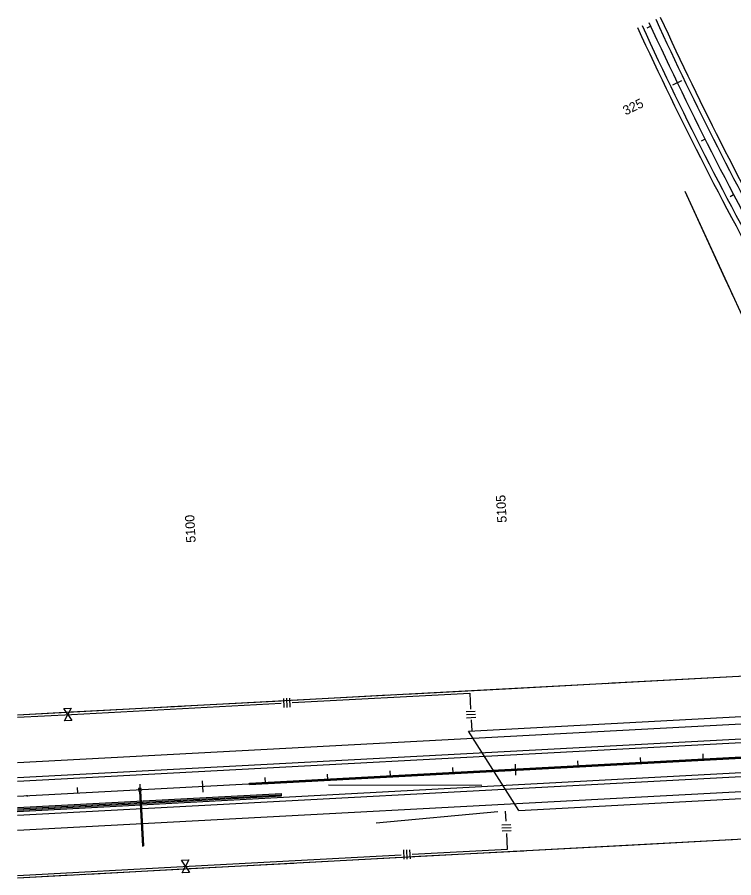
# Model space of a CAD drawing. Extents: x 192699 to 285914, y 194342 to 233219.
# Drawn here: x 265752 to 266895, y 201792 to 203167 of the extents above; entities that cross this region are included whole.
import ezdxf

# ---------------------------------------------------------------- set-up
doc = ezdxf.new("R2010")
doc.units = 0
for name, color, linetype in [('Barrier Wall', 7, 'Continuous'), ('CENT LINE', 7, 'Continuous'), ('CONCRETE', 7, 'Continuous'), ('CURVE DATA', 7, 'Continuous'), ('DRAINAGE', 7, 'Continuous'), ('GUARDRAIL', 7, 'Continuous'), ('R-W - CofA', 7, 'Continuous'), ('ROAD', 7, 'Continuous'), ('SHOULDER', 7, 'Continuous'), ('STATIONING1', 7, 'Continuous'), ('STATIONING2', 7, 'Continuous'), ('WRSF', 7, 'Continuous')]:
    doc.layers.add(name, color=color, linetype=linetype)

msp = doc.modelspace()

# ---------------------------------------------------------------- linework, layer by layer
at = {"layer": 'Barrier Wall'}
for p, q in [((266122.3, 201943), (267118.6, 201996.4)), ((266122.4, 201941), (267118.7, 201994.4)), ((266122.4, 201941), (266122.3, 201943))]:
    msp.add_line(p, q, dxfattribs=at)
at = {"layer": 'CENT LINE'}
msp.add_line((265752, 201922.2), (271674.2, 202239.5), dxfattribs=at)
msp.add_arc((271968.2, 205546.7), 5729.6, 204.63334, 209.53776, dxfattribs=at)
at = {"layer": 'CONCRETE'}
for p, q in [((265752, 201904.1), (266173.3, 201926.7)), ((265752, 201900.1), (266173.5, 201922.7)), ((266173.5, 201922.7), (266173.3, 201926.7))]:
    msp.add_line(p, q, dxfattribs=at)
at = {"layer": 'CURVE DATA'}
msp.add_line((266377.9, 201836.9), (266378.7, 201822.1), dxfattribs=at)
at = {"layer": 'DRAINAGE'}
for p, q in [((265946.7, 201930.6), (265951.4, 201842.7)), ((265948.7, 201930.7), (265953.4, 201842.8))]:
    msp.add_line(p, q, dxfattribs=at)
msp.add_lwpolyline([(265945.7, 201930.5), (265949.7, 201930.8), (265949.5, 201934.8), (265945.5, 201934.5)], close=True, dxfattribs=at)
for points in [[(265767.9, 201922), (265767.8, 201924)], [(265951.4, 201842.7), (265953.4, 201842.8)]]:
    msp.add_lwpolyline(points, dxfattribs=at)
at = {"layer": 'GUARDRAIL'}
for p, q in [((266493.4, 201939.6), (266248.5, 201939.8)), ((266518.8, 201897.5), (266324.6, 201879.1))]:
    msp.add_line(p, q, dxfattribs=at)
at = {"layer": 'R-W - CofA'}
for p, q in [((266942.9, 202615.8), (266817.9, 202888.5)), ((266474, 202087.1), (266475.4, 202061.6)), ((266176.5, 202078.5), (266177.3, 202063.9)), ((266181.4, 202078.8), (266182.2, 202064.2)), ((266186.3, 202079.1), (266187.1, 202064.4)), ((265826.1, 202062.4), (265837.6, 202063)), ((265832.4, 202052.8), (265826.1, 202062.4)), ((265837.6, 202063), (265832.4, 202052.8)), ((266468.3, 202057.4), (266482.9, 202058.2)), ((266468.6, 202052.6), (266483.2, 202053.3)), ((265827.2, 202042.5), (265832.4, 202052.8)), ((265838.6, 202043.1), (265827.2, 202042.5)), ((265832.4, 202052.8), (265838.6, 202043.1)), ((266468.8, 202047.7), (266483.5, 202048.5)), ((266476.3, 202044.2), (266477.3, 202026.7)), ((266532.1, 201882.5), (266531.2, 201898.2)), ((266525, 201876.5), (266539.7, 201877.3)), ((266525.3, 201871.6), (266539.9, 201872.4)), ((266525.6, 201866.8), (266540.2, 201867.5)), ((266534.5, 201837.9), (266533.1, 201863)), ((266368.1, 201836.4), (266368.9, 201821.6)), ((266373, 201836.6), (266373.8, 201821.8)), ((266013.9, 201820.1), (266025.5, 201820.7)), ((266020.2, 201810.3), (266013.9, 201820.1)), ((266025.5, 201820.7), (266020.2, 201810.3)), ((266015, 201799.9), (266020.2, 201810.3)), ((266020.2, 201810.3), (266026.6, 201800.6)), ((266026.6, 201800.6), (266015, 201799.9))]:
    msp.add_line(p, q, dxfattribs=at)
for points in [[(266884.6, 202743), (266817.9, 202888.5)], [(266889.1, 202733.1), (266886.6, 202738.5)], [(266893.7, 202723.2), (266891.2, 202728.6)], [(265752, 202052.4), (267102.1, 202124.7)], [(266711.8, 202103.8), (266883.5, 202113)], [(266883.5, 202113), (267037.5, 202121.2)], [(266531, 202094.1), (266685.1, 202102.4)], [(266690, 202102.6), (266696, 202102.9)], [(266700.9, 202103.2), (266706.9, 202103.5)], [(266190.4, 202075.8), (266344.4, 202084.1)], [(266190.6, 202071.9), (266474, 202087.1)], [(266349.4, 202084.4), (266355.3, 202084.7)], [(266360.3, 202084.9), (266366.2, 202085.3)], [(266371.2, 202085.5), (266531, 202094.1)], [(265838.1, 202053.1), (266173, 202071)], [(266018.7, 202066.7), (266172.8, 202074.9)], [(265752, 202052.4), (265837.9, 202057)], [(265837.9, 202057), (265992, 202065.2)], [(265996.9, 202065.5), (266002.9, 202065.8)], [(266007.8, 202066.1), (266013.8, 202066.4)], [(265752, 202048.4), (265838.1, 202053.1)], [(265752, 201792), (267218.6, 201870.6)], [(266726.8, 201844.2), (266882.5, 201852.6)], [(266887.5, 201852.8), (266893.6, 201853.1)], [(266382.3, 201829.7), (266534.5, 201837.9)], [(266382.5, 201825.8), (266538.2, 201834.1)], [(266543.2, 201834.4), (266549.2, 201834.7)], [(266554.3, 201835), (266560.3, 201835.3)], [(266565.3, 201835.6), (266726.8, 201844.2)], [(266026, 201810.6), (266364.5, 201828.8)], [(266209, 201816.5), (266364.8, 201824.8)], [(265752, 201795.9), (266026, 201810.6)], [(265864.7, 201798), (266026.3, 201806.7)], [(266026.3, 201806.7), (266182, 201815)], [(266187, 201815.3), (266193, 201815.6)], [(266198, 201815.9), (266204, 201816.2)], [(265752, 201792), (265837.7, 201796.6)], [(265842.7, 201796.8), (265848.7, 201797.2)], [(265853.7, 201797.4), (265859.7, 201797.8)]]:
    msp.add_lwpolyline(points, dxfattribs=at)
at = {"layer": 'ROAD'}
for p, q in [((265752, 201952.2), (271674.2, 202269.5)), ((265752, 201892.1), (271674.2, 202209.4)), ((266471.9, 202026.4), (267067, 202058.3)), ((265752, 201976.3), (267055.2, 202046.1)), ((265752, 201868.1), (267510, 201962.3)), ((266552.2, 201899.4), (267149.6, 201931.4))]:
    msp.add_line(p, q, dxfattribs=at)
msp.add_lwpolyline([(266552.2, 201899.4), (266471.9, 202026.4)], dxfattribs=at)
for radius, start, end in [(5741.6, 204.63334, 209.53776), (5717.6, 204.6333, 209.1722)]:
    msp.add_arc((271968.2, 205546.7), radius, start, end, dxfattribs=at)
at = {"layer": 'SHOULDER'}
for p, q in [((265752.3, 201946.2), (271674.5, 202263.5)), ((265751.7, 201898.1), (271673.9, 202215.4))]:
    msp.add_line(p, q, dxfattribs=at)
for radius, start, end in [(5709.6, 204.6333, 209.3673), (5749.6, 204.63334, 209.53776)]:
    msp.add_arc((271968.2, 205546.7), radius, start, end, dxfattribs=at)
at = {"layer": 'STATIONING1'}
for points in [[(266845.9, 201989.8), (266846.3, 201980.8)], [(266546.3, 201973.7), (266547.3, 201955.8)], [(266646.1, 201979.1), (266646.6, 201970.1)], [(266746, 201984.4), (266746.5, 201975.5)], [(266246.7, 201957.7), (266247.2, 201948.7)], [(266346.6, 201963), (266347.1, 201954.1)], [(266446.4, 201968.4), (266446.9, 201959.4)], [(266047, 201947), (266048, 201929)], [(266146.9, 201952.3), (266147.3, 201943.4)], [(265847.3, 201936.3), (265847.8, 201927.3)], [(265947.2, 201941.6), (265947.6, 201932.7)]]:
    msp.add_lwpolyline(points, dxfattribs=at)
at = {"layer": 'STATIONING2'}
for points in [[(266757.4, 203150), (266762.8, 203152.5)], [(266798.2, 203058.6), (266812.6, 203065.5)], [(266844.2, 202969.6), (266849.5, 202972.3)], [(266889.9, 202880.6), (266895.2, 202883.4)]]:
    msp.add_lwpolyline(points, dxfattribs=at)
at = {"layer": 'WRSF'}
msp.add_line((265752, 201902.1), (266173.4, 201924.7), dxfattribs=at)

# ---------------------------------------------------------------- texts
at = {"layer": 'STATIONING1'}
for s, p in [('5105', (266533.1, 202359.5)), ('5100', (266036.6, 202327.7))]:
    msp.add_text(s, height=15, rotation=93.0667, dxfattribs=at).set_placement(p)
at = {"layer": 'STATIONING2'}
msp.add_text('325', height=15, rotation=25.6995, dxfattribs=at).set_placement((266722.9, 203009.8))

doc.saveas('drawing.dxf')
